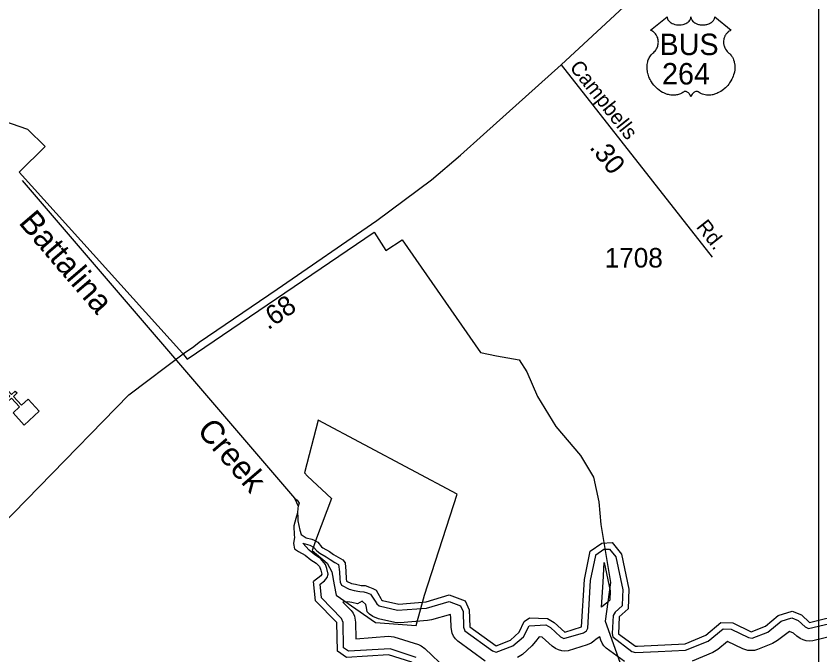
# Model space of a CAD drawing. Extents: x 2532689 to 2764727, y 536648 to 732970.
# Drawn here: x 2709229 to 2714374, y 659847 to 663937 of the extents above; entities that cross this region are included whole.
import ezdxf

# ---------------------------------------------------------------- set-up
doc = ezdxf.new("R2010")
doc.units = 0
for name, color, linetype in [('Exist Boundary Political City Limit New', 7, 'Continuous'), ('Exist Boundary Political City Limit New Hole', 7, 'Continuous'), ('Exist Cultural Church CELL', 7, 'Continuous'), ('Exist Hydrographic Bay Label', 7, 'Continuous'), ('Exist Hydrographic Buffer Line', 7, 'Continuous'), ('Exist Hydrographic Creek Single Shore', 7, 'Continuous'), ('Exist Hydrographic Creek Single Shore Label', 7, 'Continuous'), ('Exist Hydrographic River Shore', 7, 'Continuous'), ('Exist Road Primary US Attributed', 7, 'Continuous'), ('Exist Road Primary US Mileage Hundredths English Label', 7, 'Continuous'), ('Exist Road Primary US Shield CELL', 7, 'Continuous'), ('Exist Road Primary US Shield Number Label', 7, 'Continuous'), ('Exist Road Secondary Mileage Hundredths English Label', 7, 'Continuous'), ('Exist Road Secondary Type 51 Attributed', 7, 'Continuous'), ('Exist Road Secondary Type 51 Label', 7, 'Continuous'), ('Exist Road Secondary Type 51 Number Label', 7, 'Continuous'), ('Map Preparation Boundary City Limit Buffer Line', 7, 'Continuous'), ('Map Preparation Inset Cut Line', 7, 'Continuous')]:
    doc.layers.add(name, color=color, linetype=linetype)

msp = doc.modelspace()

# ---------------------------------------------------------------- linework, layer by layer
at = {"layer": 'Exist Boundary Political City Limit New'}
msp.add_lwpolyline([(2708428.2, 663515.5), (2709303.2, 663211.8), (2709416.2, 663101.1), (2709249.8, 662938.4), (2710294.2, 661779.3), (2710324.8, 661740.8), (2711521, 662553.5), (2711596.8, 662436.6), (2711699.8, 662505.3), (2712202, 661783.2), (2712305, 661762.6), (2712449.5, 661735.1), (2712497.5, 661659.4), (2712566.5, 661501.2), (2712683.2, 661308.7), (2712841.5, 661123), (2712924, 660985.4), (2712958.5, 660827.2), (2712972.2, 660682.8), (2713034, 660311.4), (2712999.8, 660063.9), (2713197.5, 659508.4)], dxfattribs=at)
at = {"layer": 'Exist Boundary Political City Limit New Hole'}
msp.add_lwpolyline([(2711124.5, 660515.3), (2711220.5, 660433.9), (2711251, 660377.9), (2711265.5, 660295.3), (2711277.8, 660228.5), (2711530.5, 660053.5), (2711790.5, 660036.4), (2711843.5, 660229), (2712053.2, 660876.1), (2711162.8, 661350.6), (2711074.8, 661011.9), (2711095.5, 660992.1), (2711247.5, 660848), (2711152, 660593.6), (2711124.5, 660515.3)], dxfattribs=at)
at = {"layer": 'Exist Cultural Church CELL'}
msp.add_lwpolyline([(2709209.8, 661396.6), (2709251.6, 661435.2), (2709200, 661491.2), (2709176.5, 661469.5), (2709165.6, 661481.3), (2709189.2, 661503), (2709148.4, 661547.2), (2709160.2, 661558), (2709200.9, 661513.8), (2709224.5, 661535.5), (2709235.3, 661523.8), (2709211.8, 661502.1), (2709263.4, 661446.1), (2709305.9, 661485.1), (2709378, 661406.9), (2709282, 661318.3)], close=True, dxfattribs=at)
at = {"layer": 'Exist Hydrographic Bay Label'}
msp.add_line((2713207.3, 659902.7), (2713511, 659918), dxfattribs=at)
at = {"layer": 'Exist Hydrographic Buffer Line'}
for points in [[(2711790.6, 659830.2), (2711623.7, 659886.1), (2711356.1, 659871.3), (2711325.4, 659892.2), (2711321.9, 660055.3), (2711312.7, 660080.1), (2711183.5, 660211.4), (2711174.9, 660299.3), (2711203.2, 660320.7), (2711220.4, 660343.4), (2711226.5, 660364.8), (2711218.3, 660399.6), (2711209.1, 660426), (2711179.8, 660461.7), (2711140.4, 660487.8), (2711106, 660517.1), (2711065.4, 660562.3), (2711109.9, 660549.4), (2711133.4, 660537.8), (2711153.9, 660513.4), (2711172.4, 660498.8), (2711213.8, 660474.1), (2711239.7, 660457.2), (2711269, 660439.2), (2711293.2, 660425.4), (2711299.9, 660379.8), (2711301.2, 660333.1), (2711303.8, 660312.6), (2711312.7, 660292.5), (2711360.4, 660267.9), (2711393.9, 660260.3), (2711429.9, 660253), (2711456, 660251.2), (2711475.5, 660244.1), (2711496.6, 660235.1), (2711527.5, 660191.3), (2711537.2, 660173.3), (2711553.6, 660160.8), (2711670.5, 660133.3), (2711856.9, 660146.1), (2712000.4, 660189.2), (2712073.4, 660161.2), (2712090.2, 660125.4), (2712092.9, 660025.3), (2712102.1, 660000.8), (2712278.7, 659872.8), (2712301.8, 659865.3), (2712407.8, 659904.7), (2712476.7, 659963.7), (2712513.6, 660034.1), (2712619.5, 660039.9), (2712650.2, 660022.5), (2712714.6, 659962.7), (2712734.9, 659952.7), (2712861, 659987.8), (2712879.7, 660000.2), (2712888.5, 660019), (2712906.7, 660323.5), (2712939, 660482.5)], [(2712939, 660482.5), (2712939.9, 660487.3), (2712991.4, 660523.6), (2713026.7, 660525), (2713067.7, 660474.9), (2713111.6, 660264.7), (2713109.9, 660220.4)], [(2712976.2, 660152.1), (2712986.1, 660313.2), (2712993.5, 660439.3), (2713031.4, 660258), (2713028.9, 660198.2), (2713009.5, 660180.5), (2712976.2, 660152.1)], [(2712231.9, 659807.8), (2712055.6, 659934.6), (2712041, 659949.4), (2712028.9, 659966.5), (2712020.1, 659985.4), (2712012.9, 660023.2), (2712011.1, 660083.9), (2712010.7, 660104.9), (2711889.1, 660071.3), (2711863.2, 660066.3), (2711688.1, 660052.7), (2711653.5, 660055.1), (2711548.9, 660077.8), (2711512.2, 660092.4), (2711490.6, 660107.1), (2711475.9, 660121.9), (2711471.4, 660149.6), (2711468.1, 660169.3), (2711443.9, 660191.8), (2711414.2, 660174.6), (2711377.9, 660181.9), (2711351.6, 660187.3), (2711321.1, 660185.3), (2711374, 660131.6), (2711385.9, 660114.5), (2711394.7, 660095.5), (2711401.9, 660057.1), (2711404.1, 659949.7), (2711611.8, 659967.9), (2711647.1, 659962.5), (2711804, 659914.1), (2711822.8, 659905.3), (2711846.4, 659887.7), (2711983.4, 659755.3)], [(2713109.9, 660220.4), (2713107.7, 660161.4), (2713063.2, 660121.2), (2713050.5, 660098.4), (2713043.9, 659985), (2713049.2, 659962.8), (2713170.2, 659869.8), (2713194, 659862), (2713339.2, 659869.3)], [(2713339.2, 659869.3), (2713512.9, 659878.1), (2713658.2, 659935.7), (2713754.6, 660014.7), (2713805.7, 660012.3), (2713916.4, 659958.3), (2713941, 659954.9), (2714039.8, 659993.7), (2714125.4, 660063.7), (2714194.9, 660084.1), (2714234.2, 660068.2), (2714279.8, 660026), (2714299.9, 660016), (2714536.7, 660070.7), (2715581.6, 660119.5), (2715714.9, 660190.2)], [(2717222.4, 660158.1), (2717187.6, 660031), (2717179, 660012.1), (2717166.9, 659994.9), (2717152.1, 659980.1), (2717134.9, 659968.1), (2717100, 659954.6), (2716962.7, 659925.5), (2716941.9, 659923.7), (2716906.7, 659929), (2716682.8, 659997.7), (2716393.4, 660070.9), (2715850.5, 660112.8), (2715736.7, 660110.6), (2715639.5, 660055.1), (2715621, 660046.7), (2715585.5, 660039.5), (2714548.2, 659991.1), (2714327.7, 659937.2)], [(2714327.7, 659937.2), (2714306.8, 659935.4), (2714286.1, 659937.2), (2714266, 659942.6), (2714247, 659951.4), (2714225.4, 659967.3), (2714205.7, 659985.6), (2714179.7, 659996.4), (2714102.6, 659939.4), (2714069.6, 659919.4), (2713974.8, 659881.5), (2713954.8, 659876.1), (2713933.8, 659874.3), (2713913.1, 659876.1), (2713881.1, 659886.4), (2713782.5, 659933.3), (2713720.4, 659880.9), (2713688.6, 659861.8), (2713556.7, 659807.2)], [(2713122.9, 659805.3), (2713006.6, 659890.9), (2712991.8, 659905.7), (2712979.9, 659922.9), (2712971.1, 659941.8), (2712965.6, 659962), (2712941, 659948.8), (2712926.2, 659934), (2712909, 659922), (2712885.2, 659911.5), (2712762.6, 659873.9), (2712741.9, 659872.1), (2712721.2, 659873.9), (2712700.9, 659879.3), (2712682, 659888.1), (2712660.5, 659903.9), (2712596.7, 659960.8), (2712576.2, 659961.8), (2712553.8, 659933.4), (2712530.5, 659904.4), (2712470.2, 659849.9), (2712437.6, 659830.4)]]:
    msp.add_lwpolyline(points, dxfattribs=at)
at = {"layer": 'Exist Hydrographic Creek Single Shore'}
for p, q in [((2709269.3, 662884.6), (2711011.8, 660851.5)), ((2711011.8, 660851.5), (2711035.2, 660799.5))]:
    msp.add_line(p, q, dxfattribs=at)
for points in [[(2711011.8, 660851.5), (2711027.8, 660837.5), (2711040.3, 660818.4), (2711035.2, 660799.5)], [(2711035.2, 660799.5), (2711031.9, 660787.1), (2711029.9, 660756)]]:
    msp.add_lwpolyline(points, dxfattribs=at)
at = {"layer": 'Exist Hydrographic River Shore'}
for points in [[(2711029.9, 660756), (2711020.7, 660719.7), (2711007.5, 660673.4), (2711009.2, 660613.3), (2711011.4, 660601.3), (2711004.5, 660561), (2711011.2, 660525.2), (2711037.5, 660509.7), (2711079.9, 660486.6), (2711116.6, 660455.3), (2711150.9, 660434.1), (2711171.4, 660412.5), (2711180, 660388.6), (2711186.5, 660364.8), (2711179, 660352.6), (2711132.8, 660317.7)], [(2711029.9, 660756), (2711032.3, 660728), (2711033, 660706), (2711039.5, 660676), (2711044.4, 660646.1), (2711054.9, 660618.3), (2711085.5, 660596.9), (2711121.5, 660587.7), (2711137.5, 660582.1), (2711159.9, 660568.5), (2711184.7, 660539), (2711192.7, 660533.3), (2711235.1, 660508.1), (2711261.6, 660490.7), (2711289.9, 660473.3), (2711320.4, 660455.9), (2711334.6, 660436.2), (2711339.9, 660382.2), (2711341.2, 660334.1), (2711343.4, 660318.2), (2711375.6, 660304.9), (2711401.9, 660299.5), (2711437.9, 660292.2), (2711464, 660290.8), (2711490.2, 660281.3), (2711512.4, 660271.9), (2711534.3, 660262.4), (2711545, 660242.5), (2711563.6, 660208.9), (2711567.9, 660199), (2711574.3, 660195)], [(2711574.3, 660195), (2711678.9, 660172.4), (2711854, 660186), (2712001.8, 660231.4), (2712102.9, 660192.8), (2712130, 660134.7), (2712132.9, 660026.5), (2712301.8, 659905.3), (2712392.9, 659941.8), (2712449.9, 659993.3), (2712481.9, 660060.3), (2712514.9, 660084.6), (2712630.9, 660079.5), (2712674, 660054.9), (2712741.9, 659992.1), (2712848.9, 660025.9), (2712866.9, 660328.8), (2712903.9, 660510.8), (2712977.9, 660563.1), (2713044.9, 660565.8), (2713104.8, 660492.7), (2713152, 660268.1), (2713146.8, 660143), (2713089.8, 660091.5), (2713083.9, 659982.8), (2713194, 659902), (2713207.3, 659902.7)], [(2712727.9, 659216.5), (2712692.9, 659280.8), (2712466.9, 659307.8), (2712391, 659347.4), (2712164.9, 659394), (2711985.8, 659547.7), (2711899.9, 659669), (2711762.9, 659801.4), (2711611.8, 659847.9), (2711344.8, 659830.5), (2711286, 659870.8), (2711281.9, 660054.5), (2711144.9, 660193.4), (2711132.8, 660317.7)], [(2713740.9, 660055.4), (2713815.9, 660051.9), (2713933.8, 659994.3), (2714024.9, 660030.8), (2714105.9, 660099.8), (2714196.9, 660126.4), (2714256, 660102.6), (2714306.8, 660055.4), (2714530.9, 660110.4), (2715580, 660159.4), (2715703.8, 660230), (2715853.9, 660232.8), (2716412.9, 660189.8), (2716715, 660113.4), (2716941.9, 660043.7), (2717075, 660072)], [(2713511, 659918), (2713642.9, 659972.6), (2713740.9, 660055.4)]]:
    msp.add_lwpolyline(points, dxfattribs=at)
at = {"layer": 'Exist Road Primary US Attributed'}
for points in [[(2712718.2, 663623.5), (2714891.1, 665639.2), (2715098.6, 665830.4), (2715165.4, 665891.8), (2715275.2, 665986.6), (2715484.4, 666107.7), (2715726.4, 666204.6), (2715888.8, 666255.1)], [(2707742.8, 659256.6), (2708100.9, 659604.4), (2708435.5, 659965.6), (2708801.1, 660335), (2709950.1, 661511.4), (2710308, 661780.3), (2710366.6, 661822.2), (2710401.7, 661848.5), (2710899.5, 662189.1), (2711537.6, 662627.9), (2711888.4, 662888.8), (2712074, 663047.2), (2712221.4, 663178.3), (2712718.2, 663623.5)]]:
    msp.add_lwpolyline(points, dxfattribs=at)
at = {"layer": 'Exist Road Primary US Shield CELL'}
msp.add_lwpolyline([(2713396.4, 663930.8), (2713396.7, 663926.4), (2713397.8, 663921.2), (2713398.6, 663918.5), (2713401.1, 663913.4), (2713405.1, 663907.3), (2713410.7, 663901.3), (2713417, 663896.1), (2713421.3, 663893.3), (2713428.5, 663889.5), (2713436.8, 663886), (2713445.9, 663883.4), (2713455.3, 663881.5), (2713465.5, 663880.3), (2713475.6, 663880.2), (2713486.5, 663881), (2713498.6, 663883.3), (2713504.2, 663884.7), (2713510.4, 663886.9), (2713516.2, 663889.3), (2713522.5, 663892.7), (2713527.6, 663895.9), (2713531.6, 663898.8), (2713537.2, 663904.2), (2713541.7, 663909.8), (2713543.6, 663912.9), (2713545.2, 663916), (2713547.5, 663922.4), (2713548.1, 663925.2), (2713548.5, 663931.1), (2713548.9, 663926.1), (2713549.4, 663923.1), (2713550.2, 663920), (2713551.5, 663916.8), (2713553.7, 663912.3), (2713556.2, 663908.5), (2713561, 663903), (2713563.9, 663900.2), (2713566.6, 663898), (2713573.8, 663893), (2713582.3, 663888.8), (2713586.4, 663886.9), (2713590.7, 663885.4), (2713596.1, 663883.8), (2713601.7, 663882.5), (2713607.2, 663881.5), (2713612.9, 663880.7), (2713618.6, 663880.3), (2713623.3, 663880.2), (2713629.1, 663880.2), (2713634.5, 663880.5), (2713639.9, 663881.2), (2713645.9, 663882.2), (2713650.8, 663883.2), (2713657.2, 663884.9), (2713662.9, 663887), (2713668, 663889.2), (2713674.6, 663892.7), (2713680, 663896), (2713683.9, 663899.1), (2713688.5, 663903.4), (2713692.9, 663908.5), (2713695.5, 663912.2), (2713697.3, 663916), (2713699, 663920), (2713700, 663924.3), (2713700.5, 663928), (2713700.6, 663931.2), (2713806.9, 663846.5), (2713804.4, 663845.6), (2713798.6, 663842.7), (2713794, 663840), (2713786.7, 663834.9), (2713783.6, 663832.1), (2713780.4, 663829.1), (2713777.6, 663826), (2713775, 663823), (2713771.9, 663818.7), (2713769.2, 663814.5), (2713766.5, 663809.8), (2713764.5, 663805.7), (2713761.2, 663797.1), (2713759.7, 663791.7), (2713758.7, 663787.2), (2713757.4, 663777.7), (2713757.1, 663773.1), (2713757.1, 663768.7), (2713757.3, 663764), (2713757.8, 663759.5), (2713758.6, 663754.8), (2713759.4, 663750.6), (2713760.7, 663745.5), (2713762.6, 663739.6), (2713764.9, 663733.9), (2713769.7, 663724.7), (2713776, 663715.3), (2713780.4, 663710), (2713784.8, 663705.5), (2713791.4, 663699.9), (2713794.9, 663696.8), (2713799, 663692.7), (2713805.7, 663685), (2713808.4, 663681.3), (2713811.1, 663677.3), (2713813.6, 663673), (2713816.1, 663668.5), (2713818.1, 663664.6), (2713821.9, 663655.5), (2713824.6, 663646.6), (2713825.9, 663642), (2713827.8, 663631.5), (2713828.6, 663626.4), (2713829.4, 663616.2), (2713829.4, 663603.9), (2713828.5, 663592.2), (2713826.3, 663578.6), (2713824.5, 663570.4), (2713821.7, 663561), (2713819, 663552.7), (2713814.1, 663540.6), (2713809.8, 663531.8), (2713804.2, 663521.5), (2713800.4, 663515.3), (2713795.9, 663508.6), (2713790.4, 663501), (2713783.8, 663492.8), (2713776, 663484.2), (2713769.6, 663477.9), (2713761.4, 663470.5), (2713756.3, 663466.3), (2713749.2, 663460.9), (2713739.4, 663454.4), (2713729.7, 663448.8), (2713721.5, 663444.6), (2713714.2, 663441.4), (2713704.8, 663437.9), (2713689.1, 663433.5), (2713683.4, 663432.3), (2713676.6, 663431.3), (2713670.3, 663430.7), (2713664.1, 663430.3), (2713655.9, 663430.3), (2713647.6, 663431), (2713639.9, 663432.1), (2713631.8, 663433.8), (2713623.3, 663436.3), (2713615.6, 663439.3), (2713607.8, 663443.1), (2713594.7, 663451.4), (2713590.9, 663453.4), (2713588.7, 663454), (2713583.6, 663454.3), (2713578.9, 663453.2), (2713574, 663451.3), (2713571, 663449.7), (2713567.1, 663447.2), (2713564.1, 663444.8), (2713560.4, 663441.3), (2713557.9, 663438.4), (2713556, 663436.2), (2713552.3, 663430.3), (2713551, 663427.6), (2713549.6, 663424), (2713548.4, 663418.7), (2713546.7, 663425.4), (2713544.8, 663429.8), (2713542.5, 663433.5), (2713540.2, 663436.9), (2713536.5, 663441.1), (2713533.1, 663444.3), (2713529.1, 663447.6), (2713524.9, 663450.2), (2713521.4, 663451.9), (2713518.3, 663453.1), (2713514.5, 663454.1), (2713511.3, 663454.3), (2713508.8, 663454.3), (2713505.2, 663453.5), (2713500.4, 663450), (2713495.9, 663446.8), (2713490.9, 663443.8), (2713485, 663440.6), (2713480.7, 663438.6), (2713475.5, 663436.6), (2713469.5, 663434.6), (2713463, 663432.9), (2713456.3, 663431.6), (2713450.4, 663430.6), (2713444, 663430.1), (2713438.3, 663429.9), (2713432.3, 663430), (2713426.8, 663430.4), (2713420.3, 663431), (2713412.3, 663432.1), (2713405.6, 663433.7), (2713398.6, 663435.5), (2713391.4, 663437.8), (2713383.6, 663440.8), (2713374, 663445), (2713367.3, 663448.4), (2713356.6, 663454.5), (2713344.2, 663463.1), (2713334.8, 663470.7), (2713328, 663476.9), (2713317.9, 663487.2), (2713311.9, 663493.9), (2713302.6, 663506), (2713296.6, 663514.7), (2713292.8, 663521.1), (2713287.1, 663531.4), (2713284, 663537.9), (2713280, 663547.3), (2713276.8, 663555.9), (2713274.2, 663564.1), (2713272.8, 663569.3), (2713270.8, 663578.4), (2713269.6, 663584.9), (2713268.4, 663593.7), (2713267.7, 663603.1), (2713267.6, 663611.7), (2713267.8, 663618.9), (2713268.6, 663627.2), (2713270, 663636.1), (2713271.7, 663643.7), (2713273.3, 663649.1), (2713275.5, 663655.8), (2713278.5, 663663.1), (2713282, 663670.2), (2713285.4, 663676), (2713289.6, 663682.3), (2713293.7, 663687.6), (2713299.2, 663693.5), (2713304.8, 663698.9), (2713310, 663703.1), (2713316.1, 663709.2), (2713319.3, 663712.8), (2713323.2, 663717.9), (2713326.3, 663722.6), (2713328.7, 663726.8), (2713332, 663733), (2713333.9, 663737.7), (2713336.4, 663744.8), (2713337.6, 663749.8), (2713338.8, 663756.3), (2713339.6, 663762.4), (2713340, 663770), (2713339.8, 663776.3), (2713339, 663783.6), (2713337.6, 663790.7), (2713335.9, 663796.8), (2713333.3, 663803.9), (2713330.9, 663809), (2713326.8, 663816), (2713322.3, 663822.4), (2713317.6, 663827.7), (2713312.9, 663832.4), (2713308.4, 663835.9), (2713304.1, 663839), (2713298.7, 663842.3), (2713293.4, 663844.9), (2713290.2, 663846.2)], close=True, dxfattribs=at)
at = {"layer": 'Exist Road Secondary Type 51 Attributed'}
msp.add_line((2712718.2, 663623.5), (2713685.4, 662392.5), dxfattribs=at)
at = {"layer": 'Map Preparation Boundary City Limit Buffer Line'}
for points in [[(2708428.2, 663515.5), (2709303.2, 663211.8), (2709416.2, 663101.1), (2709249.8, 662938.4), (2710294.2, 661779.3), (2710324.8, 661740.8), (2711521, 662553.5), (2711596.8, 662436.6), (2711699.8, 662505.3), (2712202, 661783.2), (2712305, 661762.6), (2712449.5, 661735.1), (2712497.5, 661659.4), (2712566.5, 661501.2), (2712683.2, 661308.7), (2712841.5, 661123), (2712924, 660985.4), (2712958.5, 660827.2), (2712972.2, 660682.8), (2713034, 660311.4), (2712999.8, 660063.9), (2713197.5, 659508.4)], [(2711124.5, 660515.3), (2711220.5, 660433.9), (2711251, 660377.9), (2711265.5, 660295.3), (2711277.8, 660228.5), (2711530.5, 660053.5), (2711790.5, 660036.4), (2711843.5, 660229), (2712053.2, 660876.1), (2711162.8, 661350.6), (2711074.8, 661011.9), (2711095.5, 660992.1), (2711247.5, 660848), (2711152, 660593.6), (2711124.5, 660515.3)]]:
    msp.add_lwpolyline(points, dxfattribs=at)
at = {"layer": 'Map Preparation Inset Cut Line'}
msp.add_lwpolyline([(2693698.4, 668098.2), (2714365.1, 668098.2), (2714365.1, 647477.9), (2693698.4, 647477.9)], close=True, dxfattribs=at)

# ---------------------------------------------------------------- texts
at = {"layer": 'Exist Hydrographic Creek Single Shore Label'}
for s, p in [('Battalina', (2709240.5, 662612.1)), ('Creek', (2710381.4, 661280.9))]:
    msp.add_text(s, height=150, rotation=310.5994, dxfattribs=at).set_placement(p)
at = {"layer": 'Exist Road Primary US Mileage Hundredths English Label'}
msp.add_text('.68', height=125, rotation=34.737, dxfattribs=at).set_placement((2710842.2, 661923.9))
at = {"layer": 'Exist Road Primary US Shield Number Label'}
for s, p in [('BUS', (2713347.4, 663686.8)), ('264', (2713363.5, 663498.8))]:
    msp.add_text(s, height=137.5, dxfattribs=at).set_placement(p)
at = {"layer": 'Exist Road Secondary Mileage Hundredths English Label'}
msp.add_text('.30', height=125, rotation=308.1582, dxfattribs=at).set_placement((2712895.2, 663094.8))
at = {"layer": 'Exist Road Secondary Type 51 Label'}
for s, p in [('Campbells', (2712767.5, 663606.8)), ('Rd.', (2713578.2, 662586.2))]:
    msp.add_text(s, height=95, rotation=308.4599, dxfattribs=at).set_placement(p)
at = {"layer": 'Exist Road Secondary Type 51 Number Label'}
msp.add_text('1708', height=125, dxfattribs=at).set_placement((2712996.6, 662327))

doc.saveas('drawing.dxf')
